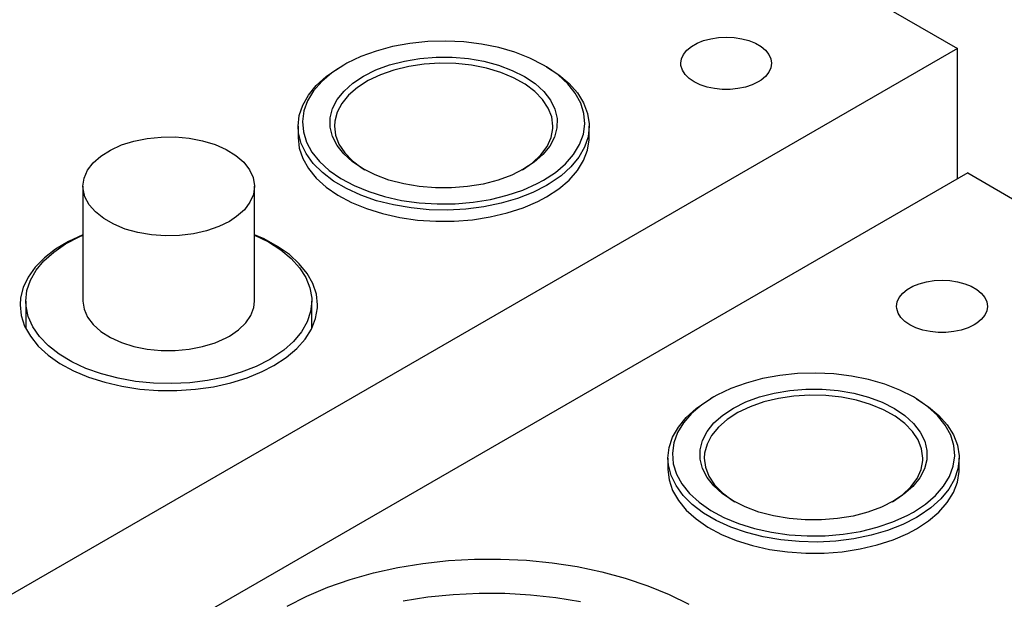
# Model space of a CAD drawing. Header units: inches. Extents: x 3 to 351, y 4 to 271.
# Tile 313 of 530: x 126.7 to 130.09, y 260.93 to 262.92. Entities that reach past the tile are written whole.
import ezdxf

# ---------------------------------------------------------------- set-up
doc = ezdxf.new("R2010")
doc.units = ezdxf.units.IN
doc.header["$LTSCALE"] = 0.5
doc.header["$MEASUREMENT"] = 0
doc.layers.add('DSS', color=7, linetype='Continuous')

msp = doc.modelspace()

# ---------------------------------------------------------------- linework, layer by layer
at = {"layer": 'DSS', "color": 132, "linetype": 'Continuous'}
for p, q in [((126.7072, 264.682), (129.9245, 262.8245)), ((129.0756, 262.8582), (129.1019, 262.8623)), ((129.1019, 262.8623), (129.129, 262.8636)), ((129.129, 262.8636), (129.1561, 262.8623)), ((129.1561, 262.8623), (129.1824, 262.8582)), ((128.9937, 262.8185), (129.0093, 262.8314)), ((129.0093, 262.8314), (129.0286, 262.8425)), ((129.0286, 262.8425), (129.0509, 262.8516)), ((129.0509, 262.8516), (129.0756, 262.8582)), ((129.1824, 262.8582), (129.2071, 262.8516)), ((129.2071, 262.8516), (129.2294, 262.8425)), ((129.2294, 262.8425), (129.2487, 262.8314)), ((129.2487, 262.8314), (129.2643, 262.8185)), ((129.9245, 262.8245), (123.8066, 259.2923)), ((128.9751, 262.7891), (128.9822, 262.8043)), ((128.9822, 262.8043), (128.9937, 262.8185)), ((129.2643, 262.8185), (129.2758, 262.8043)), ((129.2758, 262.8043), (129.2829, 262.7891)), ((129.9245, 262.3754), (129.9245, 262.8245)), ((128.9728, 262.7734), (128.9751, 262.7891)), ((128.9734, 262.7656), (128.9728, 262.7734)), ((128.9781, 262.7501), (128.9734, 262.7656)), ((129.2829, 262.7891), (129.2853, 262.7734)), ((129.2853, 262.7734), (129.2829, 262.7578)), ((128.9874, 262.7353), (128.9781, 262.7501)), ((129.001, 262.7217), (128.9874, 262.7353)), ((129.2643, 262.7283), (129.2487, 262.7154)), ((129.2758, 262.7426), (129.2643, 262.7283)), ((129.2829, 262.7578), (129.2758, 262.7426)), ((129.0185, 262.7096), (129.001, 262.7217)), ((129.0394, 262.6995), (129.0185, 262.7096)), ((129.063, 262.6917), (129.0394, 262.6995)), ((129.0886, 262.6863), (129.063, 262.6917)), ((129.195, 262.6917), (129.1694, 262.6863)), ((129.2186, 262.6995), (129.195, 262.6917)), ((129.2395, 262.7096), (129.2186, 262.6995)), ((129.2487, 262.7154), (129.2395, 262.7096)), ((129.1154, 262.6836), (129.0886, 262.6863)), ((129.1426, 262.6836), (129.1154, 262.6836)), ((129.1694, 262.6863), (129.1426, 262.6836)), ((127.6559, 262.5183), (127.6599, 262.4818)), ((128.6517, 262.4741), (128.6574, 262.5105)), ((128.6574, 262.5105), (128.6576, 262.5183)), ((127.6599, 262.4818), (127.6718, 262.446)), ((128.6381, 262.4384), (128.6517, 262.4741)), ((127.6718, 262.446), (127.6915, 262.4112)), ((128.6168, 262.404), (128.6381, 262.4384)), ((129.9599, 262.3958), (124.1955, 259.0678)), ((127.6915, 262.4112), (127.7186, 262.3782)), ((128.5882, 262.3715), (128.6168, 262.404)), ((129.9599, 262.3958), (135.3692, 259.2727)), ((127.7186, 262.3782), (127.7527, 262.3474)), ((128.5527, 262.3412), (128.5882, 262.3715)), ((127.7527, 262.3474), (127.7932, 262.3194)), ((127.7932, 262.3194), (127.8395, 262.2945)), ((128.5109, 262.3138), (128.5527, 262.3412)), ((127.8395, 262.2945), (127.8909, 262.2732)), ((128.4304, 262.2761), (128.4811, 262.298)), ((128.4811, 262.298), (128.5109, 262.3138)), ((127.8909, 262.2732), (127.9465, 262.2558)), ((127.9465, 262.2558), (128.0055, 262.2426)), ((128.3168, 262.2443), (128.3754, 262.2581)), ((128.3754, 262.2581), (128.4304, 262.2761)), ((128.0055, 262.2426), (128.0669, 262.2338)), ((128.0669, 262.2338), (128.1298, 262.2295)), ((128.1298, 262.2295), (128.193, 262.2299)), ((128.193, 262.2299), (128.2557, 262.2348)), ((128.2557, 262.2348), (128.3168, 262.2443)), ((126.8659, 262.1598), (126.8214, 262.1333)), ((126.9157, 262.183), (126.8659, 262.1598)), ((127.5389, 262.1685), (127.5063, 262.183)), ((127.5854, 262.1431), (127.5389, 262.1685)), ((126.8214, 262.1333), (126.7831, 262.1037)), ((127.626, 262.1146), (127.5854, 262.1431)), ((126.7831, 262.1037), (126.7514, 262.0717)), ((127.6601, 262.0833), (127.626, 262.1146)), ((127.6872, 262.0499), (127.6601, 262.0833)), ((126.7514, 262.0717), (126.7269, 262.0376)), ((127.7069, 262.0148), (127.6872, 262.0499)), ((126.7269, 262.0376), (126.7099, 262.002)), ((127.7188, 261.9785), (127.7069, 262.0148)), ((129.771, 262.0056), (129.7933, 262.0146)), ((129.7933, 262.0146), (129.818, 262.0213)), ((129.818, 262.0213), (129.8443, 262.0254)), ((129.8443, 262.0254), (129.8715, 262.0267)), ((129.8715, 262.0267), (129.8986, 262.0254)), ((129.8986, 262.0254), (129.9249, 262.0213)), ((129.9249, 262.0213), (129.9496, 262.0146)), ((129.9496, 262.0146), (129.9719, 262.0056)), ((126.7099, 262.002), (126.7008, 261.9654)), ((129.7246, 261.9674), (129.7362, 261.9816)), ((129.7362, 261.9816), (129.7518, 261.9945)), ((129.7518, 261.9945), (129.771, 262.0056)), ((129.9719, 262.0056), (129.9912, 261.9945)), ((129.9912, 261.9945), (130.0068, 261.9816)), ((130.0068, 261.9816), (130.0183, 261.9674)), ((126.7008, 261.9654), (126.6992, 261.9416)), ((127.7228, 261.9416), (127.7188, 261.9785)), ((129.7152, 261.9365), (129.7176, 261.9522)), ((129.7176, 261.9522), (129.7246, 261.9674)), ((130.0183, 261.9674), (130.0253, 261.9522)), ((130.0253, 261.9522), (130.0277, 261.9365)), ((126.6992, 261.9416), (126.7032, 261.9048)), ((127.7162, 261.8945), (127.7225, 261.9313)), ((127.7225, 261.9313), (127.7228, 261.9416)), ((129.7158, 261.9287), (129.7152, 261.9365)), ((129.7205, 261.9132), (129.7158, 261.9287)), ((129.7299, 261.8984), (129.7205, 261.9132)), ((130.0253, 261.9209), (130.0183, 261.9057)), ((130.0277, 261.9365), (130.0253, 261.9209)), ((126.7032, 261.9048), (126.7151, 261.8685)), ((127.7021, 261.8585), (127.7162, 261.8945)), ((129.7435, 261.8848), (129.7299, 261.8984)), ((129.761, 261.8727), (129.7435, 261.8848)), ((129.9912, 261.8785), (129.982, 261.8727)), ((130.0068, 261.8914), (129.9912, 261.8785)), ((130.0183, 261.9057), (130.0068, 261.8914)), ((126.7151, 261.8685), (126.7348, 261.8334)), ((127.6803, 261.8238), (127.7021, 261.8585)), ((129.7818, 261.8626), (129.761, 261.8727)), ((129.8054, 261.8548), (129.7818, 261.8626)), ((129.831, 261.8494), (129.8054, 261.8548)), ((129.8578, 261.8467), (129.831, 261.8494)), ((129.8851, 261.8467), (129.8578, 261.8467)), ((129.9119, 261.8494), (129.8851, 261.8467)), ((129.9375, 261.8548), (129.9119, 261.8494)), ((129.9611, 261.8626), (129.9375, 261.8548)), ((129.982, 261.8727), (129.9611, 261.8626)), ((126.7348, 261.8334), (126.7619, 261.7999)), ((127.6512, 261.7909), (127.6803, 261.8238)), ((126.7619, 261.7999), (126.796, 261.7687)), ((127.6152, 261.7604), (127.6512, 261.7909)), ((126.796, 261.7687), (126.8366, 261.7402)), ((127.5729, 261.7327), (127.6152, 261.7604)), ((126.8366, 261.7402), (126.883, 261.7148)), ((126.883, 261.7148), (126.9346, 261.6929)), ((127.4806, 261.6905), (127.5328, 261.7119)), ((127.5328, 261.7119), (127.5729, 261.7327)), ((126.9346, 261.6929), (126.9905, 261.675)), ((127.4243, 261.673), (127.4806, 261.6905)), ((126.9905, 261.675), (127.0498, 261.6612)), ((127.0498, 261.6612), (127.1116, 261.6518)), ((127.1116, 261.6518), (127.175, 261.6469)), ((127.175, 261.6469), (127.239, 261.6466)), ((127.239, 261.6466), (127.3025, 261.6509)), ((127.3025, 261.6509), (127.3646, 261.6598)), ((127.3646, 261.6598), (127.4243, 261.673)), ((128.9287, 261.3752), (128.9327, 261.3387)), ((129.9302, 261.3674), (129.9304, 261.3752)), ((128.9327, 261.3387), (128.9446, 261.3029)), ((129.9245, 261.331), (129.9302, 261.3674)), ((128.9446, 261.3029), (128.9643, 261.2681)), ((129.9109, 261.2953), (129.9245, 261.331)), ((129.8896, 261.2609), (129.9109, 261.2953)), ((128.9643, 261.2681), (128.9914, 261.2351)), ((128.9914, 261.2351), (129.0254, 261.2044)), ((129.861, 261.2284), (129.8896, 261.2609)), ((129.0254, 261.2044), (129.066, 261.1763)), ((129.8255, 261.1981), (129.861, 261.2284)), ((129.066, 261.1763), (129.1123, 261.1514)), ((129.7539, 261.1549), (129.7837, 261.1707)), ((129.7837, 261.1707), (129.8255, 261.1981)), ((129.1123, 261.1514), (129.1637, 261.1301)), ((129.7032, 261.133), (129.7539, 261.1549)), ((129.1637, 261.1301), (129.2193, 261.1127)), ((129.2193, 261.1127), (129.2783, 261.0995)), ((129.2783, 261.0995), (129.3397, 261.0907)), ((129.5285, 261.0917), (129.5896, 261.1012)), ((129.5896, 261.1012), (129.6481, 261.115)), ((129.6481, 261.115), (129.7032, 261.133)), ((128.1734, 261.061), (128.2625, 261.0661)), ((128.2625, 261.0661), (128.3521, 261.0665)), ((128.3521, 261.0665), (128.4414, 261.0623)), ((129.3397, 261.0907), (129.4025, 261.0865)), ((129.4025, 261.0865), (129.4658, 261.0868)), ((129.4658, 261.0868), (129.5285, 261.0917)), ((127.9154, 261.0188), (127.9991, 261.0373)), ((127.9991, 261.0373), (128.0853, 261.0514)), ((128.0853, 261.0514), (128.1734, 261.061)), ((128.4414, 261.0623), (128.5297, 261.0536)), ((128.5297, 261.0536), (128.6163, 261.0403)), ((128.6163, 261.0403), (128.7005, 261.0226)), ((127.835, 260.9961), (127.9154, 261.0188)), ((128.7005, 261.0226), (128.7817, 261.0007)), ((128.7817, 261.0007), (128.8591, 260.9747)), ((127.6861, 260.9387), (127.7583, 260.9693)), ((127.7583, 260.9693), (127.835, 260.9961)), ((128.8591, 260.9747), (128.9322, 260.9448)), ((127.6189, 260.9044), (127.6861, 260.9387)), ((128.9322, 260.9448), (129.0004, 260.9112))]:
    msp.add_line(p, q, dxfattribs=at)
at = {"layer": 'DSS', "color": 9, "linetype": 'Continuous'}
for p, q in [((127.9812, 262.8308), (127.9247, 262.8157)), ((128.0406, 262.8417), (127.9812, 262.8308)), ((128.102, 262.848), (128.0406, 262.8417)), ((128.1642, 262.8498), (128.102, 262.848)), ((128.2263, 262.8469), (128.1642, 262.8498)), ((128.2873, 262.8395), (128.2263, 262.8469)), ((128.3461, 262.8276), (128.2873, 262.8395)), ((128.4018, 262.8115), (128.3461, 262.8276)), ((127.8719, 262.7965), (127.8239, 262.7736)), ((127.9247, 262.8157), (127.8719, 262.7965)), ((128.0752, 262.7901), (128.1305, 262.7945)), ((128.1305, 262.7945), (128.1864, 262.7944)), ((128.1864, 262.7944), (128.2417, 262.7897)), ((128.4535, 262.7914), (128.4018, 262.8115)), ((127.8132, 262.7676), (127.7721, 262.7406)), ((127.7932, 262.7559), (127.8026, 262.7615)), ((127.8132, 262.7676), (127.8026, 262.7615)), ((127.8239, 262.7736), (127.8132, 262.7676)), ((127.9234, 262.7505), (127.9706, 262.7678)), ((127.9706, 262.7678), (128.0215, 262.7811)), ((128.0364, 262.7627), (127.9859, 262.7504)), ((128.0215, 262.7811), (128.0752, 262.7901)), ((128.0894, 262.7706), (128.0364, 262.7627)), ((128.1439, 262.774), (128.0894, 262.7706)), ((128.1987, 262.7728), (128.1439, 262.774)), ((128.2526, 262.767), (128.1987, 262.7728)), ((128.2417, 262.7897), (128.2953, 262.7804)), ((128.3044, 262.7567), (128.2526, 262.767)), ((128.2953, 262.7804), (128.346, 262.7668)), ((128.346, 262.7668), (128.3928, 262.7492)), ((128.5003, 262.7676), (128.4535, 262.7914)), ((128.5109, 262.7615), (128.5003, 262.7676)), ((128.5106, 262.7615), (128.5003, 262.7676)), ((128.5503, 262.7337), (128.5106, 262.7615)), ((128.5109, 262.7615), (128.5527, 262.7341)), ((127.7186, 262.6971), (127.7527, 262.7279)), ((127.7721, 262.7406), (127.7372, 262.7108)), ((127.7527, 262.7279), (127.7932, 262.7559)), ((127.8444, 262.7051), (127.8811, 262.7294)), ((127.8811, 262.7294), (127.9234, 262.7505)), ((127.939, 262.734), (127.8967, 262.7139)), ((127.9859, 262.7504), (127.939, 262.734)), ((128.3531, 262.7422), (128.3044, 262.7567)), ((128.3976, 262.7237), (128.3531, 262.7422)), ((128.3928, 262.7492), (128.4349, 262.728)), ((128.4349, 262.728), (128.4712, 262.7035)), ((128.5835, 262.7033), (128.5503, 262.7337)), ((128.5527, 262.7341), (128.5882, 262.7039)), ((127.6915, 262.6641), (127.7186, 262.6971)), ((127.7372, 262.7108), (127.7093, 262.6786)), ((127.814, 262.678), (127.8444, 262.7051)), ((127.8967, 262.7139), (127.86, 262.6904)), ((128.437, 262.7017), (128.3976, 262.7237)), ((128.4705, 262.6767), (128.437, 262.7017)), ((128.4712, 262.7035), (128.5011, 262.6762)), ((128.6097, 262.6707), (128.5835, 262.7033)), ((128.5882, 262.7039), (128.6168, 262.6713)), ((127.6718, 262.6294), (127.6915, 262.6641)), ((127.7093, 262.6786), (127.6888, 262.6447)), ((127.7907, 262.6487), (127.814, 262.678)), ((127.8296, 262.6641), (127.8061, 262.6355)), ((127.86, 262.6904), (127.8296, 262.6641)), ((128.4973, 262.6491), (128.4705, 262.6767)), ((128.5011, 262.6762), (128.524, 262.6468)), ((128.6285, 262.6364), (128.6097, 262.6707)), ((128.6168, 262.6713), (128.6381, 262.6369)), ((127.6599, 262.5935), (127.6718, 262.6294)), ((127.6888, 262.6447), (127.6759, 262.6095)), ((127.7748, 262.6177), (127.7907, 262.6487)), ((127.8061, 262.6355), (127.7901, 262.6052)), ((128.5168, 262.6195), (128.4973, 262.6491)), ((128.524, 262.6468), (128.5394, 262.6157)), ((128.6395, 262.6009), (128.6285, 262.6364)), ((128.6381, 262.6369), (128.6517, 262.6012)), ((127.6559, 262.5571), (127.6599, 262.5935)), ((127.6759, 262.6095), (127.671, 262.5736)), ((127.7668, 262.5858), (127.7748, 262.6177)), ((127.7901, 262.6052), (127.7819, 262.5739)), ((128.5287, 262.5886), (128.5168, 262.6195)), ((128.5394, 262.6157), (128.5469, 262.5838)), ((128.6425, 262.565), (128.6395, 262.6009)), ((128.6517, 262.6012), (128.6574, 262.5648)), ((127.6559, 262.5571), (127.6559, 262.5183)), ((127.6575, 262.5337), (127.6559, 262.5571)), ((127.671, 262.5736), (127.674, 262.5377)), ((127.7667, 262.5535), (127.7668, 262.5858)), ((127.7819, 262.5739), (127.7807, 262.5571)), ((127.7807, 262.5571), (127.7847, 262.5255)), ((128.5327, 262.5571), (128.5287, 262.5886)), ((128.5325, 262.5492), (128.5327, 262.5571)), ((128.5469, 262.5838), (128.5465, 262.5515)), ((128.6376, 262.5291), (128.6425, 262.565)), ((128.6576, 262.5571), (128.6536, 262.5206)), ((128.6574, 262.5648), (128.6576, 262.5571)), ((128.6576, 262.5183), (128.6576, 262.5571)), ((127.6666, 262.4976), (127.6575, 262.5337)), ((127.674, 262.5377), (127.685, 262.5023)), ((127.7746, 262.5216), (127.7667, 262.5535)), ((127.7847, 262.5255), (127.7966, 262.4946)), ((128.5265, 262.5178), (128.5325, 262.5492)), ((128.5465, 262.5515), (128.5381, 262.5196)), ((128.6247, 262.4939), (128.6376, 262.5291)), ((127.6835, 262.4624), (127.6666, 262.4976)), ((127.685, 262.5023), (127.7037, 262.468)), ((127.7903, 262.4906), (127.7746, 262.5216)), ((127.8135, 262.4612), (127.7903, 262.4906)), ((127.7966, 262.4946), (127.8162, 262.4651)), ((128.522, 262.4887), (128.4983, 262.4595)), ((128.5127, 262.4871), (128.5265, 262.5178)), ((128.5381, 262.5196), (128.522, 262.4887)), ((128.6041, 262.46), (128.6247, 262.4939)), ((128.6536, 262.5206), (128.6416, 262.4847)), ((127.708, 262.4287), (127.6835, 262.4624)), ((127.7037, 262.468), (127.7299, 262.4353)), ((127.8437, 262.4341), (127.8135, 262.4612)), ((127.8162, 262.4651), (127.843, 262.4374)), ((128.4628, 262.431), (128.4913, 262.458)), ((128.4983, 262.4595), (128.4677, 262.4325)), ((128.4913, 262.458), (128.5127, 262.4871)), ((128.5762, 262.4278), (128.6041, 262.46)), ((128.6416, 262.4847), (128.622, 262.45)), ((127.7396, 262.397), (127.708, 262.4287)), ((127.7299, 262.4353), (127.7631, 262.4049)), ((127.843, 262.4374), (127.8764, 262.4124)), ((127.8803, 262.4097), (127.8437, 262.4341)), ((128.4278, 262.4066), (128.4628, 262.431)), ((128.4677, 262.4325), (128.4332, 262.4097)), ((128.5414, 262.398), (128.5762, 262.4278)), ((128.622, 262.45), (128.5949, 262.417)), ((127.7779, 262.368), (127.7396, 262.397)), ((127.7631, 262.4049), (127.8028, 262.3771)), ((127.8764, 262.4124), (127.8857, 262.4066)), ((127.9216, 262.389), (127.8803, 262.4097)), ((127.9685, 262.3714), (127.9216, 262.389)), ((128.391, 262.3886), (128.3439, 262.3711)), ((128.4332, 262.4097), (128.391, 262.3886)), ((128.5003, 262.371), (128.5414, 262.398)), ((128.5949, 262.417), (128.5608, 262.3862)), ((127.8222, 262.3419), (127.7779, 262.368)), ((127.8028, 262.3771), (127.8484, 262.3526)), ((128.0193, 262.358), (127.9685, 262.3714)), ((128.0729, 262.3488), (128.0193, 262.358)), ((128.2931, 262.3577), (128.2394, 262.3487)), ((128.3439, 262.3711), (128.2931, 262.3577)), ((128.4293, 262.3371), (128.4786, 262.3592)), ((128.4786, 262.3592), (128.5003, 262.371)), ((128.5203, 262.3582), (128.5109, 262.3526)), ((128.5608, 262.3862), (128.5203, 262.3582)), ((127.8718, 262.3192), (127.8222, 262.3419)), ((127.8484, 262.3526), (127.8989, 262.3316)), ((127.926, 262.3004), (127.8718, 262.3192)), ((127.8989, 262.3316), (127.9538, 262.3145)), ((128.1282, 262.3442), (128.0729, 262.3488)), ((128.1841, 262.3441), (128.1282, 262.3442)), ((128.2394, 262.3487), (128.1841, 262.3441)), ((128.3183, 262.3048), (128.3756, 262.3189)), ((128.3756, 262.3189), (128.4293, 262.3371)), ((128.4634, 262.3285), (128.411, 262.308)), ((128.5109, 262.3526), (128.4634, 262.3285)), ((127.9839, 262.2857), (127.926, 262.3004)), ((127.9538, 262.3145), (128.0119, 262.3016)), ((128.0446, 262.2753), (127.9839, 262.2857)), ((128.0119, 262.3016), (128.0725, 262.2931)), ((128.0725, 262.2931), (128.1344, 262.2891)), ((128.1344, 262.2891), (128.1967, 262.2898)), ((128.1967, 262.2898), (128.2584, 262.295)), ((128.2584, 262.295), (128.3183, 262.3048)), ((128.3546, 262.2914), (128.295, 262.2792)), ((128.411, 262.308), (128.3546, 262.2914)), ((128.107, 262.2693), (128.0446, 262.2753)), ((128.1702, 262.268), (128.107, 262.2693)), ((128.2332, 262.2713), (128.1702, 262.268)), ((128.295, 262.2792), (128.2332, 262.2713)), ((129.254, 261.6878), (129.1974, 261.6726)), ((129.3134, 261.6986), (129.254, 261.6878)), ((129.3747, 261.7049), (129.3134, 261.6986)), ((129.437, 261.7067), (129.3747, 261.7049)), ((129.4991, 261.7038), (129.437, 261.7067)), ((129.5601, 261.6964), (129.4991, 261.7038)), ((129.6189, 261.6845), (129.5601, 261.6964)), ((129.6746, 261.6684), (129.6189, 261.6845)), ((129.1447, 261.6535), (129.0967, 261.6305)), ((129.1974, 261.6726), (129.1447, 261.6535)), ((129.2943, 261.638), (129.348, 261.647)), ((129.348, 261.647), (129.4033, 261.6515)), ((129.4033, 261.6515), (129.4592, 261.6513)), ((129.4592, 261.6513), (129.5145, 261.6466)), ((129.5145, 261.6466), (129.5681, 261.6373)), ((129.7263, 261.6483), (129.6746, 261.6684)), ((129.7731, 261.6246), (129.7263, 261.6483)), ((129.0254, 261.5848), (129.066, 261.6128)), ((129.086, 261.6246), (129.0448, 261.5975)), ((129.066, 261.6128), (129.0754, 261.6184)), ((129.086, 261.6246), (129.0754, 261.6184)), ((129.0967, 261.6305), (129.086, 261.6246)), ((129.1539, 261.5863), (129.1962, 261.6074)), ((129.1962, 261.6074), (129.2434, 261.6247)), ((129.2434, 261.6247), (129.2943, 261.638)), ((129.3092, 261.6196), (129.2586, 261.6073)), ((129.3622, 261.6275), (129.3092, 261.6196)), ((129.4167, 261.6309), (129.3622, 261.6275)), ((129.4715, 261.6297), (129.4167, 261.6309)), ((129.5254, 261.6239), (129.4715, 261.6297)), ((129.5772, 261.6136), (129.5254, 261.6239)), ((129.5681, 261.6373), (129.6188, 261.6238)), ((129.6259, 261.5991), (129.5772, 261.6136)), ((129.6188, 261.6238), (129.6656, 261.6062)), ((129.7837, 261.6184), (129.7731, 261.6246)), ((129.7834, 261.6184), (129.7731, 261.6246)), ((129.8231, 261.5906), (129.7834, 261.6184)), ((129.7837, 261.6184), (129.8255, 261.591)), ((128.9914, 261.554), (129.0254, 261.5848)), ((129.0448, 261.5975), (129.01, 261.5677)), ((129.1172, 261.562), (129.1539, 261.5863)), ((129.2118, 261.5909), (129.1695, 261.5708)), ((129.2586, 261.6073), (129.2118, 261.5909)), ((129.6704, 261.5806), (129.6259, 261.5991)), ((129.6656, 261.6062), (129.7076, 261.5849)), ((129.7098, 261.5587), (129.6704, 261.5806)), ((129.7076, 261.5849), (129.744, 261.5604)), ((129.8563, 261.5602), (129.8231, 261.5906)), ((129.8255, 261.591), (129.861, 261.5608)), ((128.9643, 261.521), (128.9914, 261.554)), ((129.01, 261.5677), (128.9821, 261.5355)), ((129.0868, 261.5349), (129.1172, 261.562)), ((129.1328, 261.5473), (129.1024, 261.521)), ((129.1695, 261.5708), (129.1328, 261.5473)), ((129.7433, 261.5336), (129.7098, 261.5587)), ((129.744, 261.5604), (129.7739, 261.5331)), ((129.8825, 261.5276), (129.8563, 261.5602)), ((129.861, 261.5608), (129.8896, 261.5282)), ((128.9446, 261.4863), (128.9643, 261.521)), ((128.9821, 261.5355), (128.9616, 261.5016)), ((129.0635, 261.5056), (129.0868, 261.5349)), ((129.1024, 261.521), (129.0789, 261.4924)), ((129.7701, 261.506), (129.7433, 261.5336)), ((129.7896, 261.4764), (129.7701, 261.506)), ((129.7739, 261.5331), (129.7968, 261.5037)), ((129.9013, 261.4933), (129.8825, 261.5276)), ((129.8896, 261.5282), (129.9109, 261.4938)), ((128.9327, 261.4504), (128.9446, 261.4863)), ((128.9616, 261.5016), (128.9487, 261.4664)), ((129.0396, 261.4427), (129.0476, 261.4746)), ((129.0476, 261.4746), (129.0635, 261.5056)), ((129.0789, 261.4924), (129.0629, 261.4621)), ((129.8015, 261.4455), (129.7896, 261.4764)), ((129.7968, 261.5037), (129.8122, 261.4726)), ((129.8122, 261.4726), (129.8197, 261.4407)), ((129.9123, 261.4579), (129.9013, 261.4933)), ((129.9109, 261.4938), (129.9245, 261.4581)), ((128.9287, 261.414), (128.9327, 261.4504)), ((128.9487, 261.4664), (128.9438, 261.4305)), ((129.0395, 261.4104), (129.0396, 261.4427)), ((129.0629, 261.4621), (129.0547, 261.4308)), ((129.8055, 261.414), (129.8015, 261.4455)), ((129.8197, 261.4407), (129.8193, 261.4084)), ((129.9153, 261.4219), (129.9123, 261.4579)), ((129.9245, 261.4581), (129.9302, 261.4218)), ((128.9287, 261.414), (128.9287, 261.3752)), ((128.9303, 261.3906), (128.9287, 261.414)), ((128.9438, 261.4305), (128.9468, 261.3946)), ((129.0474, 261.3785), (129.0395, 261.4104)), ((129.0547, 261.4308), (129.0535, 261.414)), ((129.0535, 261.414), (129.0575, 261.3824)), ((129.7993, 261.3746), (129.8053, 261.4061)), ((129.8053, 261.4061), (129.8055, 261.414)), ((129.8193, 261.4084), (129.8109, 261.3765)), ((129.9103, 261.3861), (129.9153, 261.4219)), ((129.9304, 261.414), (129.9264, 261.3775)), ((129.9302, 261.4218), (129.9304, 261.414)), ((129.9304, 261.3752), (129.9304, 261.414)), ((128.9394, 261.3545), (128.9303, 261.3906)), ((128.9468, 261.3946), (128.9578, 261.3592)), ((129.0631, 261.3475), (129.0474, 261.3785)), ((129.0575, 261.3824), (129.0694, 261.3515)), ((129.7855, 261.344), (129.7993, 261.3746)), ((129.8109, 261.3765), (129.7948, 261.3456)), ((129.8975, 261.3509), (129.9103, 261.3861)), ((129.9264, 261.3775), (129.9144, 261.3416)), ((128.9563, 261.3193), (128.9394, 261.3545)), ((128.9578, 261.3592), (128.9765, 261.3249)), ((129.0862, 261.3181), (129.0631, 261.3475)), ((129.0694, 261.3515), (129.089, 261.322)), ((129.7641, 261.3149), (129.7855, 261.344)), ((129.7948, 261.3456), (129.7711, 261.3164)), ((129.8769, 261.3169), (129.8975, 261.3509)), ((129.9144, 261.3416), (129.8948, 261.3069)), ((128.9808, 261.2856), (128.9563, 261.3193)), ((128.9765, 261.3249), (129.0027, 261.2922)), ((129.1164, 261.291), (129.0862, 261.3181)), ((129.089, 261.322), (129.1158, 261.2944)), ((129.7356, 261.2879), (129.7641, 261.3149)), ((129.7711, 261.3164), (129.7405, 261.2894)), ((129.849, 261.2847), (129.8769, 261.3169)), ((129.8948, 261.3069), (129.8677, 261.2739)), ((129.0124, 261.2539), (128.9808, 261.2856)), ((129.0027, 261.2922), (129.0359, 261.2618)), ((129.1158, 261.2944), (129.1492, 261.2693)), ((129.153, 261.2666), (129.1164, 261.291)), ((129.1492, 261.2693), (129.1585, 261.2635)), ((129.7006, 261.2635), (129.7356, 261.2879)), ((129.7405, 261.2894), (129.706, 261.2666)), ((129.8142, 261.2549), (129.849, 261.2847)), ((129.8677, 261.2739), (129.8336, 261.2431)), ((129.0507, 261.2249), (129.0124, 261.2539)), ((129.0359, 261.2618), (129.0756, 261.2341)), ((129.1944, 261.2459), (129.153, 261.2666)), ((129.2413, 261.2284), (129.1944, 261.2459)), ((129.6638, 261.2455), (129.6167, 261.228)), ((129.706, 261.2666), (129.6638, 261.2455)), ((129.7731, 261.2279), (129.8142, 261.2549)), ((129.8336, 261.2431), (129.7931, 261.2151)), ((129.095, 261.1988), (129.0507, 261.2249)), ((129.0756, 261.2341), (129.1211, 261.2095)), ((129.1211, 261.2095), (129.1717, 261.1885)), ((129.2921, 261.2149), (129.2413, 261.2284)), ((129.3457, 261.2057), (129.2921, 261.2149)), ((129.401, 261.2011), (129.3457, 261.2057)), ((129.4569, 261.201), (129.401, 261.2011)), ((129.5122, 261.2056), (129.4569, 261.201)), ((129.5659, 261.2146), (129.5122, 261.2056)), ((129.6167, 261.228), (129.5659, 261.2146)), ((129.7021, 261.1941), (129.7514, 261.2161)), ((129.7837, 261.2095), (129.7362, 261.1854)), ((129.7514, 261.2161), (129.7731, 261.2279)), ((129.7931, 261.2151), (129.7837, 261.2095)), ((129.1446, 261.1762), (129.095, 261.1988)), ((129.1988, 261.1573), (129.1446, 261.1762)), ((129.1717, 261.1885), (129.2266, 261.1714)), ((129.2266, 261.1714), (129.2847, 261.1585)), ((129.5911, 261.1617), (129.6484, 261.1758)), ((129.6484, 261.1758), (129.7021, 261.1941)), ((129.7362, 261.1854), (129.6838, 261.1649)), ((129.2567, 261.1426), (129.1988, 261.1573)), ((129.3174, 261.1322), (129.2567, 261.1426)), ((129.2847, 261.1585), (129.3453, 261.15)), ((129.3453, 261.15), (129.4072, 261.146)), ((129.4072, 261.146), (129.4695, 261.1467)), ((129.4695, 261.1467), (129.5311, 261.1519)), ((129.5678, 261.1361), (129.506, 261.1282)), ((129.5311, 261.1519), (129.5911, 261.1617)), ((129.6274, 261.1483), (129.5678, 261.1361)), ((129.6838, 261.1649), (129.6274, 261.1483)), ((129.3798, 261.1263), (129.3174, 261.1322)), ((129.443, 261.1249), (129.3798, 261.1263)), ((129.506, 261.1282), (129.443, 261.1249))]:
    msp.add_line(p, q, dxfattribs=at)
at = {"layer": 'DSS', "color": 96, "linetype": 'Continuous'}
for p, q in [((127.0102, 262.4749), (127.0484, 262.4922)), ((127.0484, 262.4922), (127.091, 262.5057)), ((127.091, 262.5057), (127.1369, 262.5149)), ((127.1369, 262.5149), (127.1847, 262.5197)), ((127.1847, 262.5197), (127.2333, 262.5199)), ((127.2333, 262.5199), (127.2813, 262.5155)), ((127.2813, 262.5155), (127.3273, 262.5066)), ((127.3273, 262.5066), (127.3702, 262.4934)), ((127.3702, 262.4934), (127.4088, 262.4764)), ((126.9775, 262.4542), (127.0102, 262.4749)), ((127.4088, 262.4764), (127.4421, 262.456)), ((127.4421, 262.456), (127.4691, 262.4327)), ((126.9316, 262.405), (126.951, 262.4307)), ((126.951, 262.4307), (126.9775, 262.4542)), ((127.4691, 262.4327), (127.4891, 262.4071)), ((126.9197, 262.3778), (126.9316, 262.405)), ((127.4891, 262.4071), (127.5016, 262.3801)), ((126.9157, 262.3499), (126.9197, 262.3778)), ((127.5016, 262.3801), (127.5062, 262.3521)), ((126.9157, 262.3499), (126.9157, 261.9545)), ((126.9161, 262.3412), (126.9157, 262.3499)), ((126.9226, 262.3134), (126.9161, 262.3412)), ((127.5023, 262.3219), (127.4904, 262.2948)), ((127.5063, 262.3499), (127.5023, 262.3219)), ((127.5062, 262.3521), (127.5063, 262.3499)), ((127.5063, 261.9545), (127.5063, 262.3499)), ((126.9368, 262.2866), (126.9226, 262.3134)), ((126.9585, 262.2615), (126.9368, 262.2866)), ((127.4904, 262.2948), (127.471, 262.2691)), ((126.987, 262.2388), (126.9585, 262.2615)), ((127.471, 262.2691), (127.4445, 262.2456)), ((127.0216, 262.2191), (126.987, 262.2388)), ((127.0613, 262.2029), (127.0216, 262.2191)), ((127.4198, 262.2293), (127.3827, 262.2112)), ((127.4445, 262.2456), (127.4198, 262.2293)), ((127.105, 262.1908), (127.0613, 262.2029)), ((127.1516, 262.1829), (127.105, 262.1908)), ((127.2958, 262.1866), (127.2483, 262.1808)), ((127.341, 262.1968), (127.2958, 262.1866)), ((127.3827, 262.2112), (127.341, 262.1968)), ((126.8155, 262.1236), (126.856, 262.1513)), ((126.856, 262.1513), (126.9022, 262.1757)), ((126.9022, 262.1757), (126.9157, 262.1818)), ((127.1998, 262.1795), (127.1516, 262.1829)), ((127.2483, 262.1808), (127.1998, 262.1795)), ((127.5063, 262.1818), (127.5539, 262.1583)), ((127.5539, 262.1583), (127.596, 262.1314)), ((126.7815, 262.0932), (126.8155, 262.1236)), ((127.596, 262.1314), (127.6319, 262.1017)), ((126.7544, 262.0606), (126.7815, 262.0932)), ((127.6319, 262.1017), (127.6609, 262.0696)), ((126.7348, 262.0262), (126.7544, 262.0606)), ((127.6609, 262.0696), (127.6826, 262.0357)), ((126.7228, 261.9906), (126.7348, 262.0262)), ((127.6826, 262.0357), (127.6966, 262.0004)), ((126.7189, 261.9545), (126.7228, 261.9906)), ((127.6966, 262.0004), (127.7028, 261.9643)), ((126.7189, 261.9545), (126.7189, 261.8605)), ((126.7198, 261.9372), (126.7189, 261.9545)), ((126.9157, 261.9545), (126.9197, 261.9265)), ((127.5039, 261.9329), (127.5063, 261.9545)), ((127.7031, 261.9545), (127.6991, 261.9184)), ((127.7028, 261.9643), (127.7031, 261.9545)), ((127.7031, 261.8605), (127.7031, 261.9545)), ((126.7276, 261.9013), (126.7198, 261.9372)), ((126.9197, 261.9265), (126.9316, 261.8994)), ((127.4938, 261.9055), (127.5039, 261.9329)), ((127.6991, 261.9184), (127.6872, 261.8828)), ((126.7432, 261.8662), (126.7276, 261.9013)), ((126.9316, 261.8994), (126.951, 261.8737)), ((127.4512, 261.8553), (127.4761, 261.8794)), ((127.4761, 261.8794), (127.4938, 261.9055)), ((127.6872, 261.8828), (127.6675, 261.8484)), ((126.7664, 261.8326), (126.7432, 261.8662)), ((126.951, 261.8737), (126.9775, 261.8502)), ((126.9775, 261.8502), (127.0102, 261.8295)), ((127.4198, 261.8339), (127.4512, 261.8553)), ((127.6675, 261.8484), (127.6405, 261.8158)), ((126.7969, 261.8009), (126.7664, 261.8326)), ((127.0102, 261.8295), (127.0484, 261.8122)), ((127.0484, 261.8122), (127.091, 261.7987)), ((127.3273, 261.7978), (127.3702, 261.8109)), ((127.3702, 261.8109), (127.4088, 261.8279)), ((127.4088, 261.8279), (127.4198, 261.8339)), ((127.6405, 261.8158), (127.6064, 261.7854)), ((126.8341, 261.7718), (126.7969, 261.8009)), ((127.091, 261.7987), (127.1369, 261.7895)), ((127.1369, 261.7895), (127.1847, 261.7847)), ((127.1847, 261.7847), (127.2333, 261.7845)), ((127.2333, 261.7845), (127.2813, 261.7889)), ((127.2813, 261.7889), (127.3273, 261.7978)), ((127.6064, 261.7854), (127.5659, 261.7577)), ((126.8774, 261.7456), (126.8341, 261.7718)), ((126.9261, 261.7228), (126.8774, 261.7456)), ((127.559, 261.7536), (127.5119, 261.7297)), ((127.5659, 261.7577), (127.559, 261.7536)), ((126.9795, 261.7038), (126.9261, 261.7228)), ((127.4599, 261.7094), (127.4039, 261.6931)), ((127.5119, 261.7297), (127.4599, 261.7094)), ((127.0366, 261.6888), (126.9795, 261.7038)), ((127.0965, 261.6782), (127.0366, 261.6888)), ((127.1583, 261.672), (127.0965, 261.6782)), ((127.3448, 261.6811), (127.2834, 261.6735)), ((127.4039, 261.6931), (127.3448, 261.6811)), ((127.221, 261.6704), (127.1583, 261.672)), ((127.2834, 261.6735), (127.221, 261.6704)), ((128.017, 260.9226), (128.1026, 260.9359)), ((128.1026, 260.9359), (128.19, 260.9448)), ((128.19, 260.9448), (128.2784, 260.949)), ((128.2784, 260.949), (128.3671, 260.9487)), ((128.3671, 260.9487), (128.4554, 260.9437)), ((128.4554, 260.9437), (128.5426, 260.9341)), ((128.5426, 260.9341), (128.6279, 260.9201))]:
    msp.add_line(p, q, dxfattribs=at)

doc.saveas('drawing.dxf')
